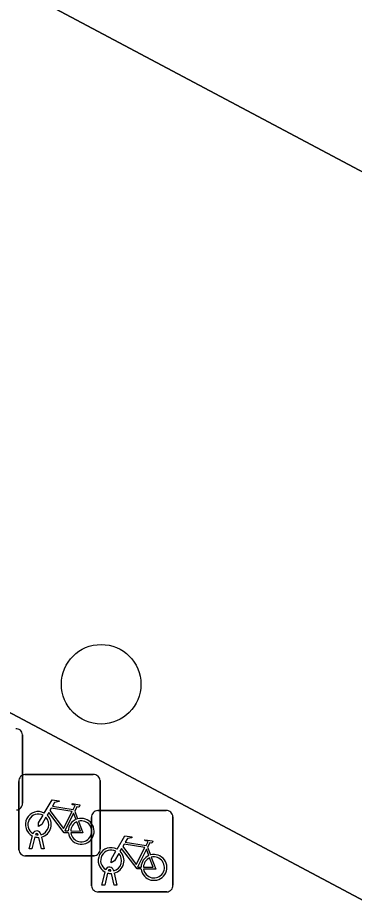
# Model space of a CAD drawing. Extents: x 159489 to 160304, y 383825 to 384531.
# Drawn here: x 159646.03 to 159650.17, y 384085.45 to 384096.31 of the extents above; entities that cross this region are included whole.
import ezdxf

# ---------------------------------------------------------------- set-up
doc = ezdxf.new("R2010")
doc.units = 0
for name, color, linetype in [('IMGEO_Boom', 7, 'Continuous'), ('IMGEO_Fietsenrek', 7, 'Continuous'), ('IMGEO_Voetpad_open', 7, 'Continuous')]:
    doc.layers.add(name, color=color, linetype=linetype)

msp = doc.modelspace()

# ---------------------------------------------------------------- linework, layer by layer
at = {"layer": 'IMGEO_Boom'}
msp.add_circle((159647.06, 384088.112), 0.489, dxfattribs=at)
at = {"layer": 'IMGEO_Fietsenrek'}
for p, q in [((159646.093, 384087.491), (159646.093, 384086.65)), ((159646.093, 384086.65), (159646.093, 384087.491)), ((159646.123, 384087.002), (159646.964, 384087.002)), ((159646.964, 384087.002), (159646.123, 384087.002)), ((159646.048, 384086.077), (159646.048, 384086.918)), ((159646.048, 384086.918), (159646.048, 384086.077)), ((159647.048, 384086.927), (159647.048, 384086.086)), ((159647.048, 384086.086), (159647.048, 384086.927)), ((159646.735, 384086.551), (159646.771, 384086.456)), ((159647.018, 384086.558), (159647.859, 384086.558)), ((159647.859, 384086.558), (159647.018, 384086.558)), ((159646.943, 384085.633), (159646.943, 384086.474)), ((159646.943, 384086.474), (159646.943, 384085.633)), ((159647.943, 384086.483), (159647.943, 384085.642)), ((159647.943, 384085.642), (159647.943, 384086.483)), ((159646.175, 384086.086), (159646.214, 384086.246)), ((159646.244, 384086.234), (159646.209, 384086.086)), ((159646.286, 384086.258), (159646.285, 384086.262)), ((159646.327, 384086.086), (159646.293, 384086.228)), ((159646.317, 384086.269), (159646.318, 384086.262)), ((159646.325, 384086.232), (159646.36, 384086.086)), ((159647.63, 384086.107), (159647.666, 384086.012)), ((159646.973, 384086.002), (159646.132, 384086.002)), ((159646.132, 384086.002), (159646.973, 384086.002)), ((159646.209, 384086.086), (159646.175, 384086.086)), ((159646.36, 384086.086), (159646.327, 384086.086)), ((159647.07, 384085.642), (159647.109, 384085.802)), ((159647.139, 384085.79), (159647.104, 384085.642)), ((159647.181, 384085.814), (159647.18, 384085.818)), ((159647.222, 384085.642), (159647.188, 384085.784)), ((159647.212, 384085.825), (159647.213, 384085.818)), ((159647.22, 384085.788), (159647.255, 384085.642)), ((159647.104, 384085.642), (159647.07, 384085.642)), ((159647.255, 384085.642), (159647.222, 384085.642)), ((159647.868, 384085.558), (159647.027, 384085.558)), ((159647.027, 384085.558), (159647.868, 384085.558))]:
    msp.add_line(p, q, dxfattribs=at)
for points in [[(159646.361, 384086.528), (159646.456, 384086.692), (159646.542, 384086.678), (159646.544, 384086.669), (159646.488, 384086.658), (159646.461, 384086.613), (159646.717, 384086.572)], [(159646.704, 384086.547), (159646.447, 384086.588), (159646.43, 384086.559), (159646.597, 384086.339), (159646.704, 384086.547)], [(159646.717, 384086.572), (159646.742, 384086.621), (159646.736, 384086.625), (159646.713, 384086.629), (159646.701, 384086.636), (159646.7, 384086.639), (159646.702, 384086.644), (159646.797, 384086.629), (159646.799, 384086.619), (159646.789, 384086.606), (159646.777, 384086.6), (159646.763, 384086.606), (159646.735, 384086.551)], [(159646.382, 384086.476), (159646.33, 384086.386), (159646.29, 384086.361), (159646.291, 384086.408), (159646.346, 384086.502)], [(159646.657, 384086.284), (159646.607, 384086.284), (159646.416, 384086.535), (159646.397, 384086.503)], [(159646.752, 384086.449), (159646.722, 384086.526), (159646.613, 384086.308), (159646.656, 384086.308)], [(159646.782, 384086.428), (159646.837, 384086.283), (159646.687, 384086.283)], [(159646.686, 384086.308), (159646.806, 384086.307), (159646.762, 384086.421)], [(159647.256, 384086.084), (159647.351, 384086.248), (159647.437, 384086.234), (159647.439, 384086.225), (159647.383, 384086.214), (159647.356, 384086.169), (159647.612, 384086.128)], [(159647.599, 384086.103), (159647.342, 384086.144), (159647.325, 384086.115), (159647.492, 384085.895), (159647.599, 384086.103)], [(159647.612, 384086.128), (159647.637, 384086.177), (159647.631, 384086.181), (159647.608, 384086.185), (159647.596, 384086.192), (159647.595, 384086.195), (159647.597, 384086.2), (159647.692, 384086.185), (159647.694, 384086.175), (159647.684, 384086.162), (159647.672, 384086.156), (159647.658, 384086.162), (159647.63, 384086.107)], [(159647.277, 384086.032), (159647.225, 384085.942), (159647.185, 384085.917), (159647.186, 384085.964), (159647.241, 384086.058)], [(159647.552, 384085.84), (159647.502, 384085.84), (159647.311, 384086.091), (159647.292, 384086.059)], [(159647.647, 384086.005), (159647.617, 384086.082), (159647.508, 384085.864), (159647.551, 384085.864)], [(159647.581, 384085.864), (159647.701, 384085.863), (159647.657, 384085.977)], [(159647.677, 384085.984), (159647.732, 384085.839), (159647.582, 384085.839)]]:
    msp.add_lwpolyline(points, dxfattribs=at)
for centre, radius, start, end in [((159646.015, 384087.488), 0.0779, 2.4484, 94.2845), ((159646.015, 384087.488), 0.0779, 2.4484, 94.2845), ((159646.126, 384086.924), 0.0779, 92.4484, 184.2845), ((159646.126, 384086.924), 0.0779, 92.4484, 184.2845), ((159646.97, 384086.924), 0.0779, 2.4484, 94.2845), ((159646.97, 384086.924), 0.0779, 2.4484, 94.2845), ((159646.015, 384086.644), 0.0779, 272.4484, 4.2845), ((159646.015, 384086.644), 0.0779, 272.4484, 4.2845), ((159646.288, 384086.387), 0.159, 62.6766, 242.1369), ((159647.021, 384086.48), 0.0779, 92.4484, 184.2845), ((159647.021, 384086.48), 0.0779, 92.4484, 184.2845), ((159647.865, 384086.48), 0.0779, 2.4484, 94.2845), ((159647.865, 384086.48), 0.0779, 2.4484, 94.2845), ((159646.288, 384086.387), 0.129, 63.3192, 238.903), ((159646.288, 384086.387), 0.129, 283.6043, 43.4302), ((159646.288, 384086.387), 0.159, 283.5766, 46.6042), ((159646.815, 384086.303), 0.159, 113.3408, 178.3217), ((159646.815, 384086.303), 0.159, 187.0065, 105.7708), ((159646.815, 384086.303), 0.129, 188.6715, 104.5883), ((159646.815, 384086.303), 0.129, 113.923, 177.9556), ((159646.268, 384086.258), 0.0499, 12.8025, 158.6934), ((159646.288, 384086.387), 0.159, 253.9967, 271.7867), ((159646.268, 384086.258), 0.0174, 12.8025, 163.4502), ((159646.288, 384086.387), 0.129, 253.415, 269.0204), ((159647.183, 384085.943), 0.159, 62.6766, 242.1369), ((159646.126, 384086.08), 0.0779, 182.4484, 274.2845), ((159646.126, 384086.08), 0.0779, 182.4484, 274.2845), ((159646.97, 384086.08), 0.0779, 272.4484, 4.2845), ((159646.97, 384086.08), 0.0779, 272.4484, 4.2845), ((159647.183, 384085.943), 0.129, 63.3192, 238.903), ((159647.183, 384085.943), 0.129, 283.6043, 43.4302), ((159647.183, 384085.943), 0.159, 283.5766, 46.6042), ((159647.71, 384085.859), 0.159, 113.3408, 178.3217), ((159647.71, 384085.859), 0.159, 187.0065, 105.7708), ((159647.71, 384085.859), 0.129, 113.923, 177.9556), ((159647.71, 384085.859), 0.129, 188.6715, 104.5883), ((159647.163, 384085.814), 0.0499, 12.8025, 158.6934), ((159647.183, 384085.943), 0.159, 253.9967, 271.7867), ((159647.163, 384085.814), 0.0174, 12.8025, 163.4502), ((159647.183, 384085.943), 0.129, 253.415, 269.0204), ((159647.021, 384085.636), 0.0779, 182.4484, 274.2845), ((159647.021, 384085.636), 0.0779, 182.4484, 274.2845), ((159647.865, 384085.636), 0.0779, 272.4484, 4.2845), ((159647.865, 384085.636), 0.0779, 272.4484, 4.2845)]:
    msp.add_arc(centre, radius, start, end, dxfattribs=at)
at = {"layer": 'IMGEO_Voetpad_open'}
msp.add_lwpolyline([(159667.902, 384085.242), (159668.739, 384087.365), (159666.48, 384088.565), (159646.595, 384099.129), (159645.876, 384097.776), (159639.58, 384101.122), (159639.149, 384100.327), (159661.376, 384088.514), (159657.661, 384081.528), (159635.437, 384093.346), (159633.895, 384090.435)], dxfattribs=at)
msp.add_lwpolyline([(159635.437, 384093.346), (159657.661, 384081.528), (159661.376, 384088.514), (159639.149, 384100.327)], close=True, dxfattribs=at)

doc.saveas('drawing.dxf')
